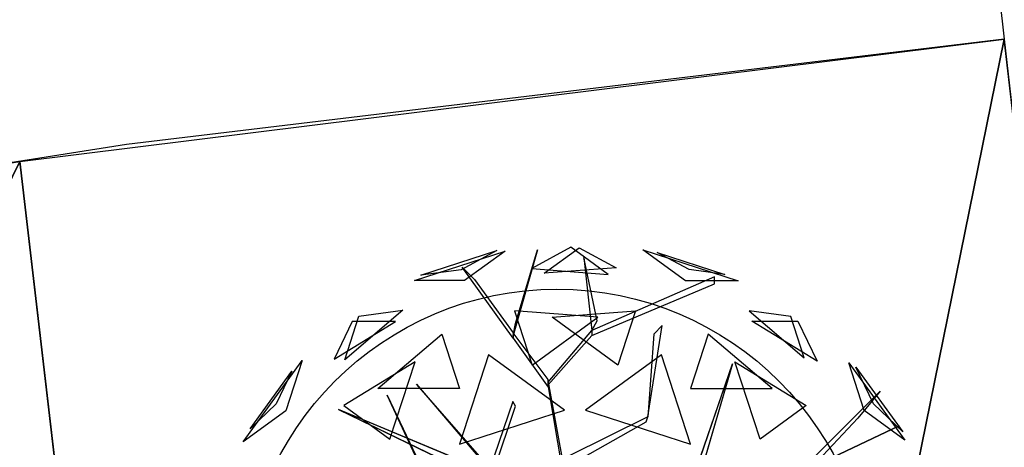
# Model space of a CAD drawing. Extents: x 22936 to 50368, y -4877 to 31080.
# Tile 597 of 601: x 47451 to 48039, y 7564 to 7819. Entities that reach past the tile are written whole.
import ezdxf

# ---------------------------------------------------------------- set-up
doc = ezdxf.new("R2010")
doc.units = 0
doc.layers.get('0').update_dxf_attribs({"linetype": 'CONTINUOUS'})
for name, color, linetype in [('00_TRACE_ARBRE', 3, 'CONTINUOUS'), ('00_TRACE_RDC', 241, 'CONTINUOUS'), ('08_AMENAGEMENTS_EXTERIEURS', 253, 'CONTINUOUS'), ('09_VEGETATION', 134, 'CONTINUOUS')]:
    doc.layers.add(name, color=color, linetype=linetype)

# ---------------------------------------------------------------- blocks, each defined once
blk = doc.blocks.new('TREE_GEOMETRIC_ROUND')
at = {"color": 7}
for p, q in [((-673.9, 1568, 4186.4), (-241.2, 1708.6, 4186.4)), ((-643.6, 1593.8, 3733.7), (-280.9, 1711.6, 3733.7)), ((-280.9, 1711.6, 3733.7), (-451.4, 1619.5, 3459.9)), ((-241.2, 1708.6, 4186.4), (-434.7, 1568, 4561.2)), ((-85.8, 1715.6, 3023), (-202.9, 1305.5, 3253.2)), ((-190.4, 1364.1, 3253.2), (-85.8, 1715.6, 3023)), ((73.1, 1727.2, 3565.9), (-113.8, 1626.2, 3265.8)), ((-53.5, 1603.3, 4661.7), (113.7, 1724.9, 4337.8)), ((250.8, 1598.1, 3199.5), (73.1, 1727.2, 3565.9)), ((113.7, 1724.9, 4337.8), (289.6, 1629.8, 4599.3)), ((620.5, 1566.6, 3316.1), (416.4, 1714.8, 3736.8)), ((416.4, 1714.8, 3736.8), (872.7, 1566.6, 3736.8)), ((638.1, 1620.9, 4415.9), (486, 1703.1, 4189.8)), ((486, 1703.1, 4189.8), (809.5, 1598, 4189.8)), ((136, 1677.9, 3577.5), (173.7, 1330.6, 3577.5)), ((198.8, 1376.7, 3650.7), (136, 1677.9, 3577.5)), ((-451.4, 1619.5, 3459.9), (-643.6, 1593.8, 3733.7)), ((-445.6, 1631.9, 3284.6), (-387.1, 1573.3, 3300.2)), ((-202.9, 1293, 3242.7), (-445.6, 1631.9, 3284.6)), ((-113.8, 1626.2, 3265.8), (250.8, 1598.1, 3199.5)), ((289.6, 1629.8, 4599.3), (-53.5, 1603.3, 4661.7)), ((809.5, 1598, 4189.8), (638.1, 1620.9, 4415.9)), ((-434.7, 1568, 4561.2), (-673.9, 1568, 4186.4)), ((-387.1, 1573.3, 3300.2), (-202.9, 1318.1, 3300.2)), ((759.5, 1585.9, 4205.1), (173.7, 1330.6, 3577.5)), ((173.7, 1305.5, 3608.8), (759.5, 1552.4, 4205.1)), ((872.7, 1566.6, 3736.8), (620.5, 1566.6, 3316.1)), ((759.5, 1552.4, 4205.1), (759.5, 1585.9, 4205.1)), ((-728.6, 1426.5, 3265.8), (-1007, 1189.4, 3199.5)), ((-939.1, 1398.3, 3565.9), (-728.6, 1426.5, 3265.8)), ((-196.4, 1424.5, 2902.3), (-112.1, 1165, 2577.8)), ((202.6, 1393.7, 2829.7), (-196.4, 1424.5, 2902.3)), ((-16.4, 1393.7, 5031.1), (382.6, 1424.5, 4958.5)), ((382.6, 1424.5, 4958.5), (298.3, 1165, 5283)), ((925.3, 1423.3, 4599.3), (1187.4, 1200.2, 4661.7)), ((1123.5, 1396.8, 4337.8), (925.3, 1423.3, 4599.3)), ((-1057.1, 1192.3, 4599.3), (-763.9, 1372.5, 4661.7)), ((-970.7, 1372.5, 4337.8), (-1057.1, 1192.3, 4599.3)), ((-1007, 1189.4, 3199.5), (-939.1, 1398.3, 3565.9)), ((-763.9, 1372.5, 4661.7), (-970.7, 1372.5, 4337.8)), ((-202.9, 1305.5, 3253.2), (-190.4, 1364.1, 3253.2)), ((-112.1, 1165, 2577.8), (202.6, 1393.7, 2829.7)), ((298.3, 1165, 5283), (-16.4, 1393.7, 5031.1)), ((173.7, 1330.6, 3577.5), (198.8, 1376.7, 3650.7)), ((1249.6, 1183.3, 3265.8), (938.1, 1374.8, 3199.5)), ((938.1, 1374.8, 3199.5), (1157.7, 1374.8, 3565.9)), ((1187.4, 1200.2, 4661.7), (1123.5, 1396.8, 4337.8)), ((1157.7, 1374.8, 3565.9), (1249.6, 1183.3, 3265.8)), ((-35.6, 1096.3, 3315.9), (-202.9, 1318.1, 3300.2)), ((-202.9, 1318.1, 3300.2), (-202.9, 1293, 3242.7)), ((-35.6, 1083.8, 3300.2), (173.7, 1330.6, 3577.5)), ((173.7, 1330.6, 3577.5), (173.7, 1305.5, 3608.8)), ((440.3, 918.1, 4131.9), (508.8, 1353.2, 4822.3)), ((508.8, 1353.2, 4822.3), (469.9, 1312.8, 4644.5)), ((-847.9, 1052.3, 2829.7), (-543.2, 1311.8, 2902.3)), ((-543.2, 1311.8, 2902.3), (-458.8, 1052.3, 2577.8)), ((-202.9, 1293, 3242.7), (-35.6, 1058.6, 3242.7)), ((173.7, 1305.5, 3608.8), (-35.6, 1071.2, 3326.4)), ((469.9, 1312.8, 4644.5), (440.3, 918.1, 4074.4)), ((729.4, 1311.8, 4958.5), (645, 1052.3, 5283)), ((1034.1, 1052.3, 5031.1), (729.4, 1311.8, 4958.5)), ((-1491.6, 798.4, 3736.8), (-1209.6, 1186.5, 3736.8)), ((-1209.6, 1186.5, 3736.8), (-1287.6, 946.6, 3316.1)), ((-670.7, 1181.1, 5031.1), (-1011.6, 971.5, 4958.5)), ((-790.9, 811.1, 5283), (-670.7, 1181.1, 5031.1)), ((-319.5, 1213.2, 5178.3), (-458, 787, 5468.4)), ((43.2, 949.8, 5468.4), (-319.5, 1213.2, 5178.3)), ((505.7, 1213.2, 2682.5), (143.1, 949.8, 2392.4)), ((644.2, 787, 2392.4), (505.7, 1213.2, 2682.5)), ((977.1, 811.1, 2577.8), (856.9, 1181.1, 2829.7)), ((856.9, 1181.1, 2829.7), (1197.9, 971.5, 2902.3)), ((-1458.9, 861, 4189.8), (-1259, 1136.1, 4189.8)), ((-1259, 1136.1, 4189.8), (-1333.8, 980.2, 4415.9)), ((659.8, 629.4, 4074.4), (845.8, 1171, 4367.3)), ((845.8, 1171, 4367.3), (695.2, 658.9, 4126.7)), ((1475, 947.5, 4561.2), (1401.1, 1175, 4186.4)), ((1401.1, 1175, 4186.4), (1668.5, 806.9, 4186.4)), ((1518.7, 979.3, 3459.9), (1435, 1154.1, 3733.7)), ((1435, 1154.1, 3733.7), (1659.1, 845.6, 3733.7)), ((-35.6, 1058.6, 3242.7), (-35.6, 1096.3, 3315.9)), ((-35.6, 1071.2, 3326.4), (-35.6, 1083.8, 3300.2)), ((-35.6, 1083.8, 3300.2), (43.9, 648.6, 2772)), ((-458.8, 1052.3, 2577.8), (-847.9, 1052.3, 2829.7)), ((-664.3, 1074, 5052.5), (-43.9, 347.3, 3886.1)), ((-664.3, 1074, 5042), (-664.3, 1074, 5052.5)), ((-43.9, 368.2, 3797.1), (-664.3, 1074, 5042)), ((43.9, 602.6, 2829.5), (-35.6, 1071.2, 3326.4)), ((645, 1052.3, 5283), (1034.1, 1052.3, 5031.1)), ((1157, 647.6, 3462.4), (1550.3, 1040.4, 3357.8)), ((1550.3, 1040.4, 3357.8), (1444.2, 912, 3431)), ((-804.6, 1020.4, 3023), (-546, 478.3, 3253.2)), ((-575, 530.8, 3253.2), (-804.6, 1020.4, 3023)), ((-204.6, 990.2, 4205.1), (-334, 613, 3577.5)), ((-191.1, 969.2, 4205.1), (-204.6, 990.2, 4205.1)), ((-1287.6, 946.6, 3316.1), (-1491.6, 798.4, 3736.8)), ((-1333.8, 980.2, 4415.9), (-1458.9, 861, 4189.8)), ((-345.2, 664.2, 3650.7), (-1035.9, 952.1, 3577.5)), ((-1035.9, 952.1, 3577.5), (-334, 613, 3577.5)), ((-1011.6, 971.5, 4958.5), (-790.9, 811.1, 5283)), ((-458, 787, 5468.4), (43.2, 949.8, 5468.4)), ((-317.6, 594, 3608.8), (-191.1, 969.2, 4205.1)), ((143.1, 949.8, 2392.4), (644.2, 787, 2392.4)), ((1197.9, 971.5, 2902.3), (977.1, 811.1, 2577.8)), ((1668.5, 806.9, 4186.4), (1475, 947.5, 4561.2)), ((1659.1, 845.6, 3733.7), (1518.7, 979.3, 3459.9)), ((43.9, 673.7, 2892.3), (432.8, 894.1, 4074.4)), ((440.3, 918.1, 4074.4), (61.4, 729.6, 2965.5)), ((432.8, 894.1, 4074.4), (440.3, 918.1, 4074.4)), ((440.3, 918.1, 4074.4), (440.3, 918.1, 4131.9)), ((1444.2, 912, 3431), (1228.9, 681.4, 3488.5)), ((504.8, 335.9, 3415.3), (1641.7, 875.3, 3593.2)), ((1641.7, 875.3, 3593.2), (504.8, 335.9, 3357.8))]:
    blk.add_line(p, q, dxfattribs=at)
mesh = blk.add_polyface(dxfattribs=at)
corners = [(-434.7, 1568, 4561.2), (-673.9, 1568, 4186.4), (-241.2, 1708.6, 4186.4)]
mesh.append_faces([[corners[k] for k in face] for face in [(0, 1, 2)]], dxfattribs={"color": 7})
mesh = blk.add_polyface(dxfattribs=at)
corners = [(-280.9, 1711.6, 3733.7), (-451.4, 1619.5, 3459.9), (-643.6, 1593.8, 3733.7)]
mesh.append_faces([[corners[k] for k in face] for face in [(0, 1, 2)]], dxfattribs={"color": 7})
mesh = blk.add_polyface(dxfattribs=at)
corners = [(-85.8, 1715.6, 3023), (-202.9, 1305.5, 3253.2), (-190.4, 1364.1, 3253.2)]
mesh.append_faces([[corners[k] for k in face] for face in [(0, 1, 2)]], dxfattribs={"color": 7})
mesh = blk.add_polyface(dxfattribs=at)
corners = [(73.1, 1727.2, 3565.9), (-113.8, 1626.2, 3265.8), (250.8, 1598.1, 3199.5)]
mesh.append_faces([[corners[k] for k in face] for face in [(0, 1, 2)]], dxfattribs={"color": 7})
mesh = blk.add_polyface(dxfattribs=at)
corners = [(-53.5, 1603.3, 4661.7), (113.7, 1724.9, 4337.8), (289.6, 1629.8, 4599.3)]
mesh.append_faces([[corners[k] for k in face] for face in [(0, 1, 2)]], dxfattribs={"color": 7})
mesh = blk.add_polyface(dxfattribs=at)
corners = [(872.7, 1566.6, 3736.8), (620.5, 1566.6, 3316.1), (416.4, 1714.8, 3736.8)]
mesh.append_faces([[corners[k] for k in face] for face in [(0, 1, 2)]], dxfattribs={"color": 7})
mesh = blk.add_polyface(dxfattribs=at)
corners = [(638.1, 1620.9, 4415.9), (486, 1703.1, 4189.8), (809.5, 1598, 4189.8)]
mesh.append_faces([[corners[k] for k in face] for face in [(0, 1, 2)]], dxfattribs={"color": 7})
mesh = blk.add_polyface(dxfattribs=at)
corners = [(136, 1677.9, 3577.5), (173.7, 1330.6, 3577.5), (198.8, 1376.7, 3650.7)]
mesh.append_faces([[corners[k] for k in face] for face in [(0, 1, 2)]], dxfattribs={"color": 7})
mesh = blk.add_polyface(dxfattribs=at)
corners = [(-939.1, 1398.3, 3565.9), (-728.6, 1426.5, 3265.8), (-1007, 1189.4, 3199.5)]
mesh.append_faces([[corners[k] for k in face] for face in [(0, 1, 2)]], dxfattribs={"color": 7})
mesh = blk.add_polyface(dxfattribs=at)
corners = [(-196.4, 1424.5, 2902.3), (-112.1, 1165, 2577.8), (202.6, 1393.7, 2829.7)]
mesh.append_faces([[corners[k] for k in face] for face in [(0, 1, 2)]], dxfattribs={"color": 7})
mesh = blk.add_polyface(dxfattribs=at)
corners = [(298.3, 1165, 5283), (-16.4, 1393.7, 5031.1), (382.6, 1424.5, 4958.5)]
mesh.append_faces([[corners[k] for k in face] for face in [(0, 1, 2)]], dxfattribs={"color": 7})
mesh = blk.add_polyface(dxfattribs=at)
corners = [(1187.4, 1200.2, 4661.7), (1123.5, 1396.8, 4337.8), (925.3, 1423.3, 4599.3)]
mesh.append_faces([[corners[k] for k in face] for face in [(0, 1, 2)]], dxfattribs={"color": 7})
mesh = blk.add_polyface(dxfattribs=at)
corners = [(-763.9, 1372.5, 4661.7), (-970.7, 1372.5, 4337.8), (-1057.1, 1192.3, 4599.3)]
mesh.append_faces([[corners[k] for k in face] for face in [(0, 1, 2)]], dxfattribs={"color": 7})
mesh = blk.add_polyface(dxfattribs=at)
corners = [(1157.7, 1374.8, 3565.9), (1249.6, 1183.3, 3265.8), (938.1, 1374.8, 3199.5)]
mesh.append_faces([[corners[k] for k in face] for face in [(0, 1, 2)]], dxfattribs={"color": 7})
mesh = blk.add_polyface(dxfattribs=at)
corners = [(-543.2, 1311.8, 2902.3), (-458.8, 1052.3, 2577.8), (-847.9, 1052.3, 2829.7)]
mesh.append_faces([[corners[k] for k in face] for face in [(0, 1, 2)]], dxfattribs={"color": 7})
mesh = blk.add_polyface(dxfattribs=at)
corners = [(645, 1052.3, 5283), (1034.1, 1052.3, 5031.1), (729.4, 1311.8, 4958.5)]
mesh.append_faces([[corners[k] for k in face] for face in [(0, 1, 2)]], dxfattribs={"color": 7})
mesh = blk.add_polyface(dxfattribs=at)
corners = [(-1209.6, 1186.5, 3736.8), (-1287.6, 946.6, 3316.1), (-1491.6, 798.4, 3736.8)]
mesh.append_faces([[corners[k] for k in face] for face in [(0, 1, 2)]], dxfattribs={"color": 7})
mesh = blk.add_polyface(dxfattribs=at)
corners = [(-670.7, 1181.1, 5031.1), (-1011.6, 971.5, 4958.5), (-790.9, 811.1, 5283)]
mesh.append_faces([[corners[k] for k in face] for face in [(0, 1, 2)]], dxfattribs={"color": 7})
mesh = blk.add_polyface(dxfattribs=at)
corners = [(43.2, 949.8, 5468.4), (-319.5, 1213.2, 5178.3), (-458, 787, 5468.4)]
mesh.append_faces([[corners[k] for k in face] for face in [(0, 1, 2)]], dxfattribs={"color": 7})
mesh = blk.add_polyface(dxfattribs=at)
corners = [(644.2, 787, 2392.4), (505.7, 1213.2, 2682.5), (143.1, 949.8, 2392.4)]
mesh.append_faces([[corners[k] for k in face] for face in [(0, 1, 2)]], dxfattribs={"color": 7})
mesh = blk.add_polyface(dxfattribs=at)
corners = [(1197.9, 971.5, 2902.3), (977.1, 811.1, 2577.8), (856.9, 1181.1, 2829.7)]
mesh.append_faces([[corners[k] for k in face] for face in [(0, 1, 2)]], dxfattribs={"color": 7})
mesh = blk.add_polyface(dxfattribs=at)
corners = [(-1259, 1136.1, 4189.8), (-1333.8, 980.2, 4415.9), (-1458.9, 861, 4189.8)]
mesh.append_faces([[corners[k] for k in face] for face in [(0, 1, 2)]], dxfattribs={"color": 7})
mesh = blk.add_polyface(dxfattribs=at)
corners = [(845.8, 1171, 4367.3), (695.2, 658.9, 4126.7), (659.8, 629.4, 4074.4)]
mesh.append_faces([[corners[k] for k in face] for face in [(0, 1, 2)]], dxfattribs={"color": 7})
mesh = blk.add_polyface(dxfattribs=at)
corners = [(1401.1, 1175, 4186.4), (1668.5, 806.9, 4186.4), (1475, 947.5, 4561.2)]
mesh.append_faces([[corners[k] for k in face] for face in [(0, 1, 2)]], dxfattribs={"color": 7})
mesh = blk.add_polyface(dxfattribs=at)
corners = [(1435, 1154.1, 3733.7), (1659.1, 845.6, 3733.7), (1518.7, 979.3, 3459.9)]
mesh.append_faces([[corners[k] for k in face] for face in [(0, 1, 2)]], dxfattribs={"color": 7})
mesh = blk.add_polyface(dxfattribs=at)
corners = [(-804.6, 1020.4, 3023), (-546, 478.3, 3253.2), (-575, 530.8, 3253.2)]
mesh.append_faces([[corners[k] for k in face] for face in [(0, 1, 2)]], dxfattribs={"color": 7})
mesh = blk.add_polyface(dxfattribs=at)
corners = [(-345.2, 664.2, 3650.7), (-1035.9, 952.1, 3577.5), (-334, 613, 3577.5)]
mesh.append_faces([[corners[k] for k in face] for face in [(0, 1, 2)]], dxfattribs={"color": 7})
mesh = blk.add_polyface(dxfattribs=at)
corners = [(1641.7, 875.3, 3593.2), (504.8, 335.9, 3357.8), (504.8, 335.9, 3415.3)]
mesh.append_faces([[corners[k] for k in face] for face in [(0, 1, 2)]], dxfattribs={"color": 7})
blk = doc.blocks.new('ARBRE_SIMPLE')
for radius in [250, 17.5]:
    blk.add_circle((0, 0), radius)
blk = doc.blocks.new('GROUPER_1')
at = {"layer": '00_TRACE_ARBRE', "xscale": 0.75, "yscale": 0.75, "zscale": 0.75, "rotation": 10.53798942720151}
blk.add_blockref('ARBRE_SIMPLE', (6157.37, 8082.28), dxfattribs=at)
blk = doc.blocks.new('GROUPER_2')
at = {"layer": '00_TRACE_RDC'}
blk.add_line((18475.8, 13101.98), (18523.48, 12684.76), dxfattribs=at)
at = {"layer": '00_TRACE_RDC', "color": 54}
for p, q in [((18523.48, 12684.76), (17999.46, 12621.94)), ((18694.57, 11187.73), (18523.48, 12684.76)), ((17999.46, 12621.94), (17639.08, 12564.57))]:
    blk.add_line(p, q, dxfattribs=at)
at = {"layer": '00_TRACE_RDC'}
blk.add_blockref('GROUPER_1', (12098.99, 4265.72), dxfattribs=at)
blk = doc.blocks.new('GROUPER_17')
at = {"layer": '08_AMENAGEMENTS_EXTERIEURS'}
for p, q in [((744.56, 6114.92), (1332.44, 6187.9)), ((953.84, 4324.79), (744.56, 6114.92))]:
    blk.add_line(p, q, dxfattribs=at)
mesh = blk.add_polyface(dxfattribs=at)
corners = [(16.45, 1860.4), (0, 1328), (0, 1844.55), (1795, 1328), (33.02, 1876.27), (49.71, 1892.12), (66.55, 1907.89), (83.55, 1923.55), (100.74, 1939.04), (118.11, 1954.33), (135.7, 1969.37), (153.53, 1984.11), (171.6, 1998.5), (189.93, 2012.5), (208.55, 2026.07), (227.46, 2039.16), (246.69, 2051.72), (266.25, 2063.72), (286.11, 2075.18), (306.26, 2086.08), (326.69, 2096.46), (347.37, 2106.3), (368.28, 2115.64), (389.4, 2124.46), (410.72, 2132.79), (432.21, 2140.64), (453.87, 2148), (475.66, 2154.9), (497.57, 2161.34), (519.59, 2167.33), (541.68, 2172.89), (563.84, 2178.01), (586.04, 2182.71), (608.27, 2187), (630.51, 2190.89), (652.73, 2194.39), (674.92, 2197.5), (697.06, 2200.25), (719.14, 2202.62), (741.15, 2204.62), (763.1, 2206.23), (785, 2207.43), (806.84, 2208.22), (828.63, 2208.57), (850.38, 2208.48), (872.08, 2207.93), (893.75, 2206.9), (915.39, 2205.39), (936.99, 2203.38), (958.57, 2200.86), (980.13, 2197.81), (1001.67, 2194.22), (1023.19, 2190.07), (1044.71, 2185.36), (1066.22, 2180.06), (1087.73, 2174.17), (1109.23, 2167.67), (1130.75, 2160.55), (1152.27, 2152.79), (1173.81, 2144.38), (1195.36, 2135.31), (1216.93, 2125.59), (1238.5, 2115.38), (1260.06, 2104.88), (1281.58, 2094.27), (1303.04, 2083.75), (1324.43, 2073.52), (1345.72, 2063.77), (1366.89, 2054.69), (1387.93, 2046.48), (1408.82, 2039.32), (1429.54, 2033.42), (1450.06, 2028.98), (1470.36, 2026.17), (1490.44, 2025.2), (1510.26, 2026.26), (1529.82, 2029.54), (1549.07, 2035.18), (1567.96, 2043.07), (1586.43, 2053.03), (1604.39, 2064.91), (1621.79, 2078.53), (1638.55, 2093.74), (1654.6, 2110.37), (1669.89, 2128.24), (1684.32, 2147.2), (1697.85, 2167.08), (1710.39, 2187.71), (1721.89, 2208.92), (1732.26, 2230.56), (1741.45, 2252.45), (1749.38, 2274.43), (1756.03, 2296.38), (1761.5, 2318.27), (1765.9, 2340.13), (1769.36, 2361.94), (1771.99, 2383.72), (1773.91, 2405.46), (1775.24, 2427.19), (1776.09, 2448.89), (1776.59, 2470.58), (1776.85, 2492.26), (1777, 2513.93), (2395.68, 2513.93), (1845, 75), (1845, 0), (1332.44, 6187.9), (953.84, 4324.79), (744.56, 6114.92), (1503.53, 4690.87), (1872.82, 4324.79), (2843.74, 4811.2), (2680.87, 4187.05), (193.79, -1456.02), (188.09, -1836.1), (174.84, -1645.82), (233.16, -2021.44), (244.41, -1272.11), (308.78, -2196.56), (325.25, -1099.34), (412.78, -2356.46), (434, -942.64), (3662.14, -2801.42), (567.57, -806.46), (722.14, -694.7), (893.31, -610.54), (1076.21, -556.38), (1155.38, -537.12), (1232.99, -512.33), (1308.66, -482.14), (1382.02, -446.69), (1452.7, -406.15), (1520.35, -360.74), (1584.63, -310.68), (1645.22, -256.21), (1701.82, -197.6), (1754.16, -135.16), (1801.96, -69.18), (1795, 75)]
mesh.append_faces([[corners[k] for k in face] for face in [(0, 1, 2), (106, 107, 108), (113, 114, 115)]], dxfattribs={"vtx0": -1})
mesh.append_faces([[corners[k] for k in face] for face in [(1, 0, 3), (104, 103, 105), (107, 109, 110), (110, 111, 112), (114, 113, 116), (116, 117, 118), (118, 119, 120), (120, 121, 122), (122, 112, 111)]], dxfattribs={"vtx0": -1, "vtx1": -1})
mesh.append_faces([[corners[k] for k in face] for face in [(3, 103, 104), (122, 105, 103)]], dxfattribs={"vtx0": -1, "vtx1": -1, "vtx2": -1})
mesh.append_faces([[corners[k] for k in face] for face in [(3, 0, 4), (3, 4, 5), (3, 5, 6), (3, 6, 7), (3, 7, 8), (3, 8, 9), (3, 9, 10), (3, 10, 11), (3, 11, 12), (3, 12, 13), (3, 13, 14), (3, 14, 15), (3, 15, 16), (3, 16, 17), (3, 17, 18), (3, 18, 19), (3, 19, 20), (3, 20, 21), (3, 21, 22), (3, 22, 23), (3, 23, 24), (3, 24, 25), (3, 25, 26), (3, 26, 27), (3, 27, 28), (3, 28, 29), (3, 29, 30), (3, 30, 31), (3, 31, 32), (3, 32, 33), (3, 33, 34), (3, 34, 35), (3, 35, 36), (3, 36, 37), (3, 37, 38), (3, 38, 39), (3, 39, 40), (3, 40, 41), (3, 41, 42), (3, 42, 43), (3, 43, 44), (3, 44, 45), (3, 45, 46), (3, 46, 47), (3, 47, 48), (3, 48, 49), (3, 49, 50), (3, 50, 51), (3, 51, 52), (3, 52, 53), (3, 53, 54), (3, 54, 55), (3, 55, 56), (3, 56, 57), (3, 57, 58), (3, 58, 59), (3, 59, 60), (3, 60, 61), (3, 61, 62), (3, 62, 63), (3, 63, 64), (3, 64, 65), (3, 65, 66), (3, 66, 67), (3, 67, 68), (3, 68, 69), (3, 69, 70), (3, 70, 71), (3, 71, 72), (3, 72, 73), (3, 73, 74), (3, 74, 75), (3, 75, 76), (3, 76, 77), (3, 77, 78), (3, 78, 79), (3, 79, 80), (3, 80, 81), (3, 81, 82), (3, 82, 83), (3, 83, 84), (3, 84, 85), (3, 85, 86), (3, 86, 87), (3, 87, 88), (3, 88, 89), (3, 89, 90), (3, 90, 91), (3, 91, 92), (3, 92, 93), (3, 93, 94), (3, 94, 95), (3, 95, 96), (3, 96, 97), (3, 97, 98), (3, 98, 99), (3, 99, 100), (3, 100, 101), (3, 101, 102), (3, 102, 103), (107, 106, 109), (110, 109, 111), (116, 113, 117), (118, 117, 119), (120, 119, 121), (122, 121, 123), (122, 123, 124), (122, 124, 125), (122, 125, 126), (122, 126, 127), (122, 127, 128), (122, 128, 129), (122, 129, 130), (122, 130, 131), (122, 131, 132), (122, 132, 133), (122, 133, 134), (122, 134, 135), (122, 135, 136), (122, 136, 137), (122, 137, 105), (122, 103, 112)]], dxfattribs={"vtx0": -1, "vtx2": -1})
mesh.append_faces([[corners[k] for k in face] for face in [(104, 138, 3)]], dxfattribs={"vtx2": -1})
blk = doc.blocks.new('GROUPER_122')
at = {"layer": '08_AMENAGEMENTS_EXTERIEURS'}
blk.add_line((5779.35, 2591.51), (5988.63, 801.38), dxfattribs=at)
mesh = blk.add_polyface(dxfattribs=at)
corners = [(4865.77, 2632.41), (4440.58, 2433.55), (4420.06, 2562.46), (4529.79, 1059.49), (4741, 1059.49), (5029.79, 1059.49), (4894.7, 2450.68), (5779.35, 2591.51), (6882.55, 501.38), (5029.79, 501.38), (5988.63, 801.38), (6907.61, 801.38), (7602.54, 0), (6819.83, 133.42), (7715.66, 663.64), (3404.37, 2268.59), (164, 668.17), (0, 1757.09), (2762.33, 1059.49)]
mesh.append_faces([[corners[k] for k in face] for face in [(0, 1, 2), (5, 8, 9), (8, 12, 13), (12, 11, 14), (15, 16, 17)]], dxfattribs={"vtx0": -1})
mesh.append_faces([[corners[k] for k in face] for face in [(3, 0, 4), (4, 0, 5), (10, 5, 7), (16, 15, 18), (18, 15, 3)]], dxfattribs={"vtx0": -1, "vtx1": -1})
mesh.append_faces([[corners[k] for k in face] for face in [(1, 0, 3), (8, 5, 10), (12, 8, 11)]], dxfattribs={"vtx0": -1, "vtx1": -1, "vtx2": -1})
mesh.append_faces([[corners[k] for k in face] for face in [(5, 0, 6), (5, 6, 7), (8, 10, 11), (3, 15, 1)]], dxfattribs={"vtx0": -1, "vtx2": -1})

msp = doc.modelspace()

# ---------------------------------------------------------------- block references
at = {"layer": '00_TRACE_RDC'}
msp.add_blockref('GROUPER_2', (29515.15, -4876.93), dxfattribs=at)
at = {"layer": '08_AMENAGEMENTS_EXTERIEURS', "color": 54}
msp.add_blockref('GROUPER_17', (46706.19, 1619.93), dxfattribs=at)
at = {"layer": '08_AMENAGEMENTS_EXTERIEURS', "color": 9}
msp.add_blockref('GROUPER_122', (41671.41, 5143.34), dxfattribs=at)
at = {"layer": '09_VEGETATION', "xscale": 0.125, "yscale": 0.125, "zscale": 0.125}
msp.add_blockref('TREE_GEOMETRIC_ROUND', (47770.67, 7467.68), dxfattribs=at)

doc.saveas('drawing.dxf')
